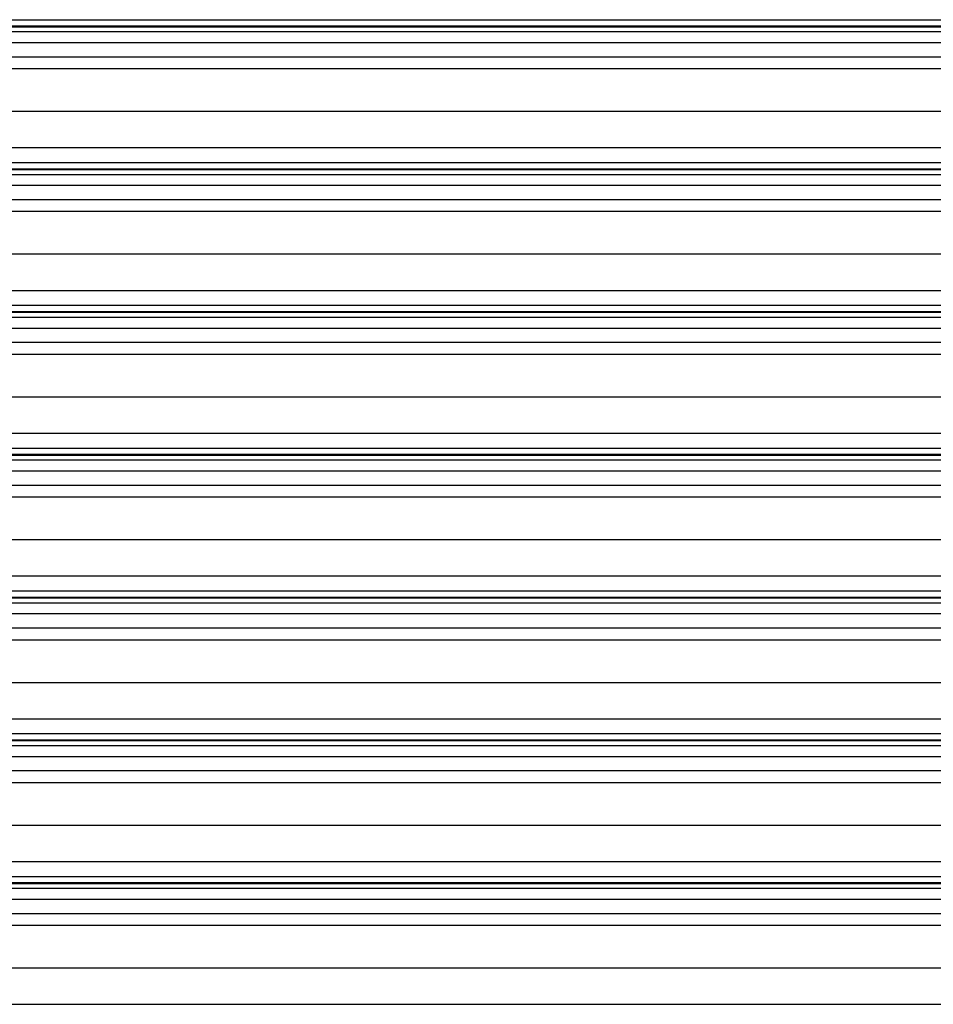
# Model space of a CAD drawing. Header units: inches. Extents: x 170 to 284, y 215 to 248.
# Tile 345 of 656: x 203.52 to 204.84, y 220.94 to 222.36. Entities that reach past the tile are written whole.
import ezdxf

# ---------------------------------------------------------------- set-up
doc = ezdxf.new("R2010")
doc.units = ezdxf.units.IN
doc.header["$LTSCALE"] = 0.25
doc.header["$MEASUREMENT"] = 0
doc.linetypes.add('CENTER', pattern=[2, 1.25, -0.25, 0.25, -0.25])
doc.layers.add('RH FRONT OF HOOD', color=7, linetype='Continuous')
doc.layers.add('SECTION CUTS', color=6, linetype='CENTER')

msp = doc.modelspace()

# ---------------------------------------------------------------- linework, layer by layer
at = {"layer": 'RH FRONT OF HOOD'}
for p, q in [((202.50032, 222.35561), (206.53264, 222.35561)), ((206.53264, 222.34613), (202.50032, 222.34613)), ((202.50032, 222.34549), (206.53264, 222.34549)), ((202.50032, 222.33847), (206.53264, 222.33847)), ((202.50032, 222.32279), (206.53264, 222.32279)), ((202.50032, 222.3024), (206.53264, 222.3024)), ((202.57687, 222.28532), (206.45609, 222.28532)), ((202.53049, 222.22393), (206.50248, 222.22393)), ((202.50032, 222.17154), (206.53264, 222.17154)), ((202.50032, 222.15016), (206.53264, 222.15016)), ((206.53264, 222.14068), (202.50032, 222.14068)), ((202.50032, 222.14004), (206.53264, 222.14004)), ((202.50032, 222.13302), (206.53264, 222.13302)), ((202.50032, 222.11734), (206.53264, 222.11734)), ((202.50032, 222.09695), (206.53264, 222.09695)), ((202.57687, 222.07987), (206.45609, 222.07987)), ((202.53049, 222.01848), (206.50248, 222.01848)), ((202.50032, 221.9661), (206.53264, 221.9661)), ((202.50032, 221.94472), (206.53264, 221.94472)), ((206.53264, 221.93523), (202.50032, 221.93523)), ((202.50032, 221.93459), (206.53264, 221.93459)), ((202.50032, 221.92757), (206.53264, 221.92757)), ((202.50032, 221.91189), (206.53264, 221.91189)), ((202.50032, 221.8915), (206.53264, 221.8915)), ((202.57687, 221.87443), (206.45609, 221.87443)), ((202.53049, 221.81303), (206.50248, 221.81303)), ((202.50032, 221.76065), (206.53264, 221.76065)), ((202.50032, 221.73927), (206.53264, 221.73927)), ((206.53264, 221.72978), (202.50032, 221.72978)), ((202.50032, 221.72914), (206.53264, 221.72914)), ((202.50032, 221.72213), (206.53264, 221.72213)), ((202.50032, 221.70644), (206.53264, 221.70644)), ((202.50032, 221.68605), (206.53264, 221.68605)), ((202.57687, 221.66898), (206.45609, 221.66898)), ((202.53049, 221.60759), (206.50248, 221.60759)), ((202.50032, 221.5552), (206.53264, 221.5552)), ((202.50032, 221.53382), (206.53264, 221.53382)), ((206.53264, 221.52434), (202.50032, 221.52434)), ((202.50032, 221.5237), (206.53264, 221.5237)), ((202.50032, 221.51668), (206.53264, 221.51668)), ((202.50032, 221.501), (206.53264, 221.501)), ((202.50032, 221.48061), (206.53264, 221.48061)), ((202.57687, 221.46353), (206.45609, 221.46353)), ((202.53049, 221.40214), (206.50248, 221.40214)), ((202.50032, 221.34975), (206.53264, 221.34975)), ((202.50032, 221.32837), (206.53264, 221.32837)), ((206.53264, 221.31889), (202.50032, 221.31889)), ((202.50032, 221.31825), (206.53264, 221.31825)), ((202.50032, 221.31123), (206.53264, 221.31123)), ((202.50032, 221.29555), (206.53264, 221.29555)), ((202.50032, 221.27516), (206.53264, 221.27516)), ((202.57687, 221.25808), (206.45609, 221.25808)), ((202.53049, 221.19669), (206.50248, 221.19669)), ((202.50032, 221.14431), (206.53264, 221.14431)), ((202.50032, 221.12293), (206.53264, 221.12293)), ((206.53264, 221.11344), (202.50032, 221.11344)), ((202.50032, 221.1128), (206.53264, 221.1128)), ((202.50032, 221.10578), (206.53264, 221.10578)), ((202.50032, 221.0901), (206.53264, 221.0901)), ((202.50032, 221.06971), (206.53264, 221.06971)), ((202.57687, 221.05264), (206.45609, 221.05264)), ((202.53049, 220.99124), (206.50248, 220.99124)), ((202.50032, 220.93886), (206.53264, 220.93886))]:
    msp.add_line(p, q, dxfattribs=at)
at = {"layer": 'SECTION CUTS'}
msp.add_line((201.85473, 221.46353), (207.27409, 221.46353), dxfattribs=at)

doc.saveas('drawing.dxf')
